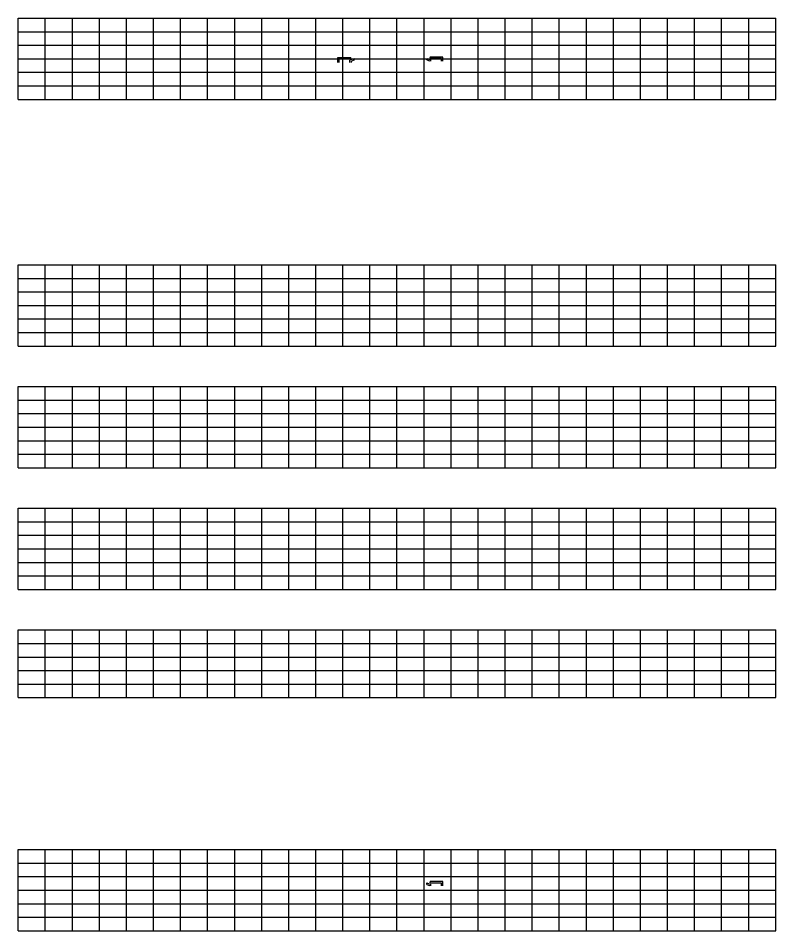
# Model space of a CAD drawing. Extents: x 1374311 to 1383814, y 384102 to 406278.
# Drawn here: x 1377537.5 to 1377817.5, y 385959.2 to 386296.6 of the extents above; entities that cross this region are included whole.
import ezdxf

# ---------------------------------------------------------------- set-up
doc = ezdxf.new("R2010")
doc.units = 0
doc.layers.add('R_Border Prem', color=7, linetype='Continuous')
doc.layers.add('R_Grid', color=7, linetype='Continuous')

msp = doc.modelspace()

# ---------------------------------------------------------------- linework, layer by layer
at = {"layer": 'R_Border Prem'}
for p, q in [((1377655.65, 386282.14), (1377660.4, 386282.14)), ((1377655.65, 386280.31), (1377655.65, 386282.14)), ((1377656.15, 386280.31), (1377656.15, 386281.64)), ((1377656.15, 386281.64), (1377660.15, 386281.64)), ((1377660.49, 386281.98), (1377660.15, 386281.64)), ((1377661.65, 386281.66), (1377660.15, 386281.14)), ((1377660.15, 386280.31), (1377660.15, 386281.14)), ((1377660.49, 386281.98), (1377660.4, 386282.14)), ((1377661.65, 386281.13), (1377660.65, 386280.78)), ((1377688.52, 386281.76), (1377690.02, 386281.24)), ((1377688.52, 386281.23), (1377689.52, 386280.88)), ((1377689.69, 386282.07), (1377689.77, 386282.24)), ((1377689.69, 386282.07), (1377690.02, 386281.74)), ((1377694.52, 386282.24), (1377689.77, 386282.24)), ((1377694.02, 386281.74), (1377690.02, 386281.74)), ((1377690.02, 386280.74), (1377690.02, 386281.24)), ((1377694.02, 386280.74), (1377694.02, 386281.74)), ((1377694.52, 386280.74), (1377694.52, 386282.24)), ((1377660.65, 386280.31), (1377660.65, 386280.78)), ((1377689.52, 386280.74), (1377689.52, 386280.88)), ((1377688.52, 385976.87), (1377690.02, 385976.35)), ((1377688.52, 385976.34), (1377689.52, 385975.99)), ((1377689.52, 385975.85), (1377689.52, 385975.99)), ((1377689.69, 385977.18), (1377689.77, 385977.35)), ((1377689.69, 385977.18), (1377690.02, 385976.85)), ((1377694.52, 385977.35), (1377689.77, 385977.35)), ((1377694.02, 385976.85), (1377690.02, 385976.85)), ((1377690.02, 385975.85), (1377690.02, 385976.35)), ((1377694.02, 385975.85), (1377694.02, 385976.85)), ((1377694.52, 385975.85), (1377694.52, 385977.35))]:
    msp.add_line(p, q, dxfattribs=at)
for points in [[(1377661.65, 386281.13), (1377661.65, 386281.66)], [(1377688.52, 386281.23), (1377688.52, 386281.76)], [(1377688.52, 385976.34), (1377688.52, 385976.87)]]:
    msp.add_lwpolyline(points, dxfattribs=at)
at = {"layer": 'R_Grid'}
for p, q in [((1377537.52, 386296.64), (1377817.52, 386296.64)), ((1377537.52, 386266.64), (1377537.52, 386296.64)), ((1377547.52, 386266.64), (1377547.52, 386296.64)), ((1377557.52, 386266.64), (1377557.52, 386296.64)), ((1377567.52, 386266.64), (1377567.52, 386296.64)), ((1377577.52, 386266.64), (1377577.52, 386296.64)), ((1377587.52, 386266.64), (1377587.52, 386296.64)), ((1377597.52, 386266.64), (1377597.52, 386296.64)), ((1377607.52, 386266.64), (1377607.52, 386296.64)), ((1377617.52, 386266.64), (1377617.52, 386296.64)), ((1377627.52, 386266.64), (1377627.52, 386296.64)), ((1377637.52, 386266.64), (1377637.52, 386296.64)), ((1377647.52, 386266.64), (1377647.52, 386296.64)), ((1377657.52, 386266.64), (1377657.52, 386296.64)), ((1377667.52, 386266.64), (1377667.52, 386296.64)), ((1377677.52, 386266.64), (1377677.52, 386296.64)), ((1377687.52, 386266.64), (1377687.52, 386296.64)), ((1377697.52, 386266.64), (1377697.52, 386296.64)), ((1377707.52, 386266.64), (1377707.52, 386296.64)), ((1377717.52, 386266.64), (1377717.52, 386296.64)), ((1377727.52, 386266.64), (1377727.52, 386296.64)), ((1377737.52, 386266.64), (1377737.52, 386296.64)), ((1377747.52, 386266.64), (1377747.52, 386296.64)), ((1377757.52, 386266.64), (1377757.52, 386296.64)), ((1377767.52, 386266.64), (1377767.52, 386296.64)), ((1377777.52, 386266.64), (1377777.52, 386296.64)), ((1377787.52, 386266.64), (1377787.52, 386296.64)), ((1377797.52, 386266.64), (1377797.52, 386296.64)), ((1377807.52, 386266.64), (1377807.52, 386296.64)), ((1377817.52, 386266.64), (1377817.52, 386296.64)), ((1377537.52, 386291.64), (1377817.52, 386291.64)), ((1377537.52, 386286.64), (1377817.52, 386286.64)), ((1377537.52, 386281.64), (1377817.52, 386281.64)), ((1377537.52, 386276.64), (1377817.52, 386276.64)), ((1377537.52, 386271.64), (1377817.52, 386271.64)), ((1377537.52, 386266.64), (1377817.52, 386266.64)), ((1377537.52, 386205.42), (1377817.52, 386205.42)), ((1377537.52, 386175.42), (1377537.52, 386205.42)), ((1377547.52, 386175.42), (1377547.52, 386205.42)), ((1377557.52, 386175.42), (1377557.52, 386205.42)), ((1377567.52, 386175.42), (1377567.52, 386205.42)), ((1377577.52, 386175.42), (1377577.52, 386205.42)), ((1377587.52, 386175.42), (1377587.52, 386205.42)), ((1377597.52, 386175.42), (1377597.52, 386205.42)), ((1377607.52, 386175.42), (1377607.52, 386205.42)), ((1377617.52, 386175.42), (1377617.52, 386205.42)), ((1377627.52, 386175.42), (1377627.52, 386205.42)), ((1377637.52, 386175.42), (1377637.52, 386205.42)), ((1377647.52, 386175.42), (1377647.52, 386205.42)), ((1377657.52, 386175.42), (1377657.52, 386205.42)), ((1377667.52, 386175.42), (1377667.52, 386205.42)), ((1377677.52, 386175.42), (1377677.52, 386205.42)), ((1377687.52, 386175.42), (1377687.52, 386205.42)), ((1377697.52, 386175.42), (1377697.52, 386205.42)), ((1377707.52, 386175.42), (1377707.52, 386205.42)), ((1377717.52, 386175.42), (1377717.52, 386205.42)), ((1377727.52, 386175.42), (1377727.52, 386205.42)), ((1377737.52, 386175.42), (1377737.52, 386205.42)), ((1377747.52, 386175.42), (1377747.52, 386205.42)), ((1377757.52, 386175.42), (1377757.52, 386205.42)), ((1377767.52, 386175.42), (1377767.52, 386205.42)), ((1377777.52, 386175.42), (1377777.52, 386205.42)), ((1377787.52, 386175.42), (1377787.52, 386205.42)), ((1377797.52, 386175.42), (1377797.52, 386205.42)), ((1377807.52, 386175.42), (1377807.52, 386205.42)), ((1377817.52, 386175.42), (1377817.52, 386205.42)), ((1377537.52, 386200.42), (1377817.52, 386200.42)), ((1377537.52, 386195.42), (1377817.52, 386195.42)), ((1377537.52, 386190.42), (1377817.52, 386190.42)), ((1377537.52, 386185.42), (1377817.52, 386185.42)), ((1377537.52, 386180.42), (1377817.52, 386180.42)), ((1377537.52, 386175.42), (1377817.52, 386175.42)), ((1377537.52, 386160.42), (1377817.52, 386160.42)), ((1377537.52, 386130.42), (1377537.52, 386160.42)), ((1377547.52, 386130.42), (1377547.52, 386160.42)), ((1377557.52, 386130.42), (1377557.52, 386160.42)), ((1377567.52, 386130.42), (1377567.52, 386160.42)), ((1377577.52, 386130.42), (1377577.52, 386160.42)), ((1377587.52, 386130.42), (1377587.52, 386160.42)), ((1377597.52, 386130.42), (1377597.52, 386160.42)), ((1377607.52, 386130.42), (1377607.52, 386160.42)), ((1377617.52, 386130.42), (1377617.52, 386160.42)), ((1377627.52, 386130.42), (1377627.52, 386160.42)), ((1377637.52, 386130.42), (1377637.52, 386160.42)), ((1377647.52, 386130.42), (1377647.52, 386160.42)), ((1377657.52, 386130.42), (1377657.52, 386160.42)), ((1377667.52, 386130.42), (1377667.52, 386160.42)), ((1377677.52, 386130.42), (1377677.52, 386160.42)), ((1377687.52, 386130.42), (1377687.52, 386160.42)), ((1377697.52, 386130.42), (1377697.52, 386160.42)), ((1377707.52, 386130.42), (1377707.52, 386160.42)), ((1377717.52, 386130.42), (1377717.52, 386160.42)), ((1377727.52, 386130.42), (1377727.52, 386160.42)), ((1377737.52, 386130.42), (1377737.52, 386160.42)), ((1377747.52, 386130.42), (1377747.52, 386160.42)), ((1377757.52, 386130.42), (1377757.52, 386160.42)), ((1377767.52, 386130.42), (1377767.52, 386160.42)), ((1377777.52, 386130.42), (1377777.52, 386160.42)), ((1377787.52, 386130.42), (1377787.52, 386160.42)), ((1377797.52, 386130.42), (1377797.52, 386160.42)), ((1377807.52, 386130.42), (1377807.52, 386160.42)), ((1377817.52, 386130.42), (1377817.52, 386160.42)), ((1377537.52, 386155.42), (1377817.52, 386155.42)), ((1377537.52, 386150.42), (1377817.52, 386150.42)), ((1377537.52, 386145.42), (1377817.52, 386145.42)), ((1377537.52, 386140.42), (1377817.52, 386140.42)), ((1377537.52, 386135.42), (1377817.52, 386135.42)), ((1377537.52, 386130.42), (1377817.52, 386130.42)), ((1377537.52, 386115.42), (1377817.52, 386115.42)), ((1377537.52, 386085.42), (1377537.52, 386115.42)), ((1377547.52, 386085.42), (1377547.52, 386115.42)), ((1377557.52, 386085.42), (1377557.52, 386115.42)), ((1377567.52, 386085.42), (1377567.52, 386115.42)), ((1377577.52, 386085.42), (1377577.52, 386115.42)), ((1377587.52, 386085.42), (1377587.52, 386115.42)), ((1377597.52, 386085.42), (1377597.52, 386115.42)), ((1377607.52, 386085.42), (1377607.52, 386115.42)), ((1377617.52, 386085.42), (1377617.52, 386115.42)), ((1377627.52, 386085.42), (1377627.52, 386115.42)), ((1377637.52, 386085.42), (1377637.52, 386115.42)), ((1377647.52, 386085.42), (1377647.52, 386115.42)), ((1377657.52, 386085.42), (1377657.52, 386115.42)), ((1377667.52, 386085.42), (1377667.52, 386115.42)), ((1377677.52, 386085.42), (1377677.52, 386115.42)), ((1377687.52, 386085.42), (1377687.52, 386115.42)), ((1377697.52, 386085.42), (1377697.52, 386115.42)), ((1377707.52, 386085.42), (1377707.52, 386115.42)), ((1377717.52, 386085.42), (1377717.52, 386115.42)), ((1377727.52, 386085.42), (1377727.52, 386115.42)), ((1377737.52, 386085.42), (1377737.52, 386115.42)), ((1377747.52, 386085.42), (1377747.52, 386115.42)), ((1377757.52, 386085.42), (1377757.52, 386115.42)), ((1377767.52, 386085.42), (1377767.52, 386115.42)), ((1377777.52, 386085.42), (1377777.52, 386115.42)), ((1377787.52, 386085.42), (1377787.52, 386115.42)), ((1377797.52, 386085.42), (1377797.52, 386115.42)), ((1377807.52, 386085.42), (1377807.52, 386115.42)), ((1377817.52, 386085.42), (1377817.52, 386115.42)), ((1377537.52, 386110.42), (1377817.52, 386110.42)), ((1377537.52, 386105.42), (1377817.52, 386105.42)), ((1377537.52, 386100.42), (1377817.52, 386100.42)), ((1377537.52, 386095.42), (1377817.52, 386095.42)), ((1377537.52, 386090.42), (1377817.52, 386090.42)), ((1377537.52, 386085.42), (1377817.52, 386085.42)), ((1377537.52, 386070.42), (1377817.52, 386070.42)), ((1377537.52, 386045.42), (1377537.52, 386070.42)), ((1377547.52, 386045.42), (1377547.52, 386070.42)), ((1377557.52, 386045.42), (1377557.52, 386070.42)), ((1377567.52, 386045.42), (1377567.52, 386070.42)), ((1377577.52, 386045.42), (1377577.52, 386070.42)), ((1377587.52, 386045.42), (1377587.52, 386070.42)), ((1377597.52, 386045.42), (1377597.52, 386070.42)), ((1377607.52, 386045.42), (1377607.52, 386070.42)), ((1377617.52, 386045.42), (1377617.52, 386070.42)), ((1377627.52, 386045.42), (1377627.52, 386070.42)), ((1377637.52, 386045.42), (1377637.52, 386070.42)), ((1377647.52, 386045.42), (1377647.52, 386070.42)), ((1377657.52, 386045.42), (1377657.52, 386070.42)), ((1377667.52, 386045.42), (1377667.52, 386070.42)), ((1377677.52, 386045.42), (1377677.52, 386070.42)), ((1377687.52, 386045.42), (1377687.52, 386070.42)), ((1377697.52, 386045.42), (1377697.52, 386070.42)), ((1377707.52, 386045.42), (1377707.52, 386070.42)), ((1377717.52, 386045.42), (1377717.52, 386070.42)), ((1377727.52, 386045.42), (1377727.52, 386070.42)), ((1377737.52, 386045.42), (1377737.52, 386070.42)), ((1377747.52, 386045.42), (1377747.52, 386070.42)), ((1377757.52, 386045.42), (1377757.52, 386070.42)), ((1377767.52, 386045.42), (1377767.52, 386070.42)), ((1377777.52, 386045.42), (1377777.52, 386070.42)), ((1377787.52, 386045.42), (1377787.52, 386070.42)), ((1377797.52, 386045.42), (1377797.52, 386070.42)), ((1377807.52, 386045.42), (1377807.52, 386070.42)), ((1377817.52, 386045.42), (1377817.52, 386070.42)), ((1377537.52, 386065.42), (1377817.52, 386065.42)), ((1377537.52, 386060.42), (1377817.52, 386060.42)), ((1377537.52, 386055.42), (1377817.52, 386055.42)), ((1377537.52, 386050.42), (1377817.52, 386050.42)), ((1377537.52, 386045.42), (1377817.52, 386045.42)), ((1377537.52, 385989.2), (1377817.52, 385989.2)), ((1377537.52, 385959.2), (1377537.52, 385989.2)), ((1377547.52, 385959.2), (1377547.52, 385989.2)), ((1377557.52, 385959.2), (1377557.52, 385989.2)), ((1377567.52, 385959.2), (1377567.52, 385989.2)), ((1377577.52, 385959.2), (1377577.52, 385989.2)), ((1377587.52, 385959.2), (1377587.52, 385989.2)), ((1377597.52, 385959.2), (1377597.52, 385989.2)), ((1377607.52, 385959.2), (1377607.52, 385989.2)), ((1377617.52, 385959.2), (1377617.52, 385989.2)), ((1377627.52, 385959.2), (1377627.52, 385989.2)), ((1377637.52, 385959.2), (1377637.52, 385989.2)), ((1377647.52, 385959.2), (1377647.52, 385989.2)), ((1377657.52, 385959.2), (1377657.52, 385989.2)), ((1377667.52, 385959.2), (1377667.52, 385989.2)), ((1377677.52, 385959.2), (1377677.52, 385989.2)), ((1377687.52, 385959.2), (1377687.52, 385989.2)), ((1377697.52, 385959.2), (1377697.52, 385989.2)), ((1377707.52, 385959.2), (1377707.52, 385989.2)), ((1377717.52, 385959.2), (1377717.52, 385989.2)), ((1377727.52, 385959.2), (1377727.52, 385989.2)), ((1377737.52, 385959.2), (1377737.52, 385989.2)), ((1377747.52, 385959.2), (1377747.52, 385989.2)), ((1377757.52, 385959.2), (1377757.52, 385989.2)), ((1377767.52, 385959.2), (1377767.52, 385989.2)), ((1377777.52, 385959.2), (1377777.52, 385989.2)), ((1377787.52, 385959.2), (1377787.52, 385989.2)), ((1377797.52, 385959.2), (1377797.52, 385989.2)), ((1377807.52, 385959.2), (1377807.52, 385989.2)), ((1377817.52, 385959.2), (1377817.52, 385989.2)), ((1377537.52, 385984.2), (1377817.52, 385984.2)), ((1377537.52, 385979.2), (1377817.52, 385979.2)), ((1377537.52, 385974.2), (1377817.52, 385974.2)), ((1377537.52, 385969.2), (1377817.52, 385969.2)), ((1377537.52, 385964.2), (1377817.52, 385964.2)), ((1377537.52, 385959.2), (1377817.52, 385959.2))]:
    msp.add_line(p, q, dxfattribs=at)

doc.saveas('drawing.dxf')
